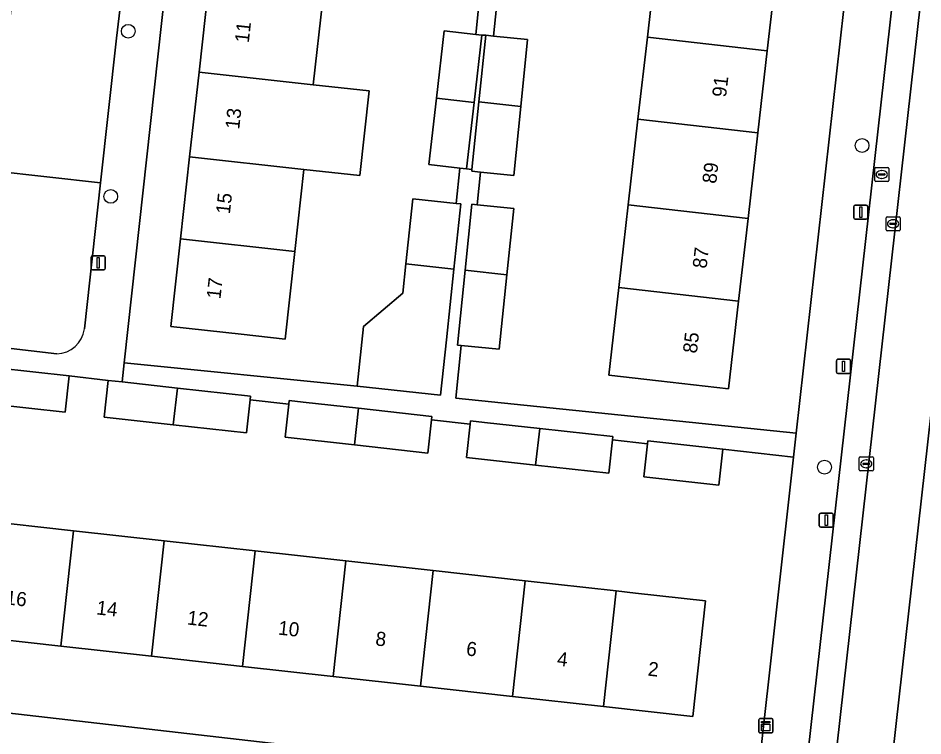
# Model space of a CAD drawing. Extents: x 161928 to 163071, y 386474 to 387428.
# Drawn here: x 162242.7 to 162306.8, y 387045.6 to 387096.5 of the extents above; entities that cross this region are included whole.
import ezdxf

# ---------------------------------------------------------------- set-up
doc = ezdxf.new("R2010")
doc.units = 0
for name, color, linetype in [('IMGEO_Berm_groen', 7, 'Continuous'), ('IMGEO_Boom', 7, 'Continuous'), ('IMGEO_Erf', 7, 'Continuous'), ('IMGEO_Kast', 7, 'Continuous'), ('IMGEO_Kolk', 7, 'Continuous'), ('IMGEO_Lichtmast', 7, 'Continuous'), ('IMGEO_Pand', 7, 'Continuous'), ('IMGEO_Pand_nummerreeks', 7, 'Continuous'), ('IMGEO_Parkeervlak_open', 7, 'Continuous'), ('IMGEO_Rijbaan_lokaal_open', 7, 'Continuous'), ('IMGEO_Rioolput', 7, 'Continuous'), ('IMGEO_Voetpad_open', 7, 'Continuous')]:
    doc.layers.add(name, color=color, linetype=linetype)

msp = doc.modelspace()

# ---------------------------------------------------------------- linework, layer by layer
at = {"layer": 'IMGEO_Berm_groen'}
msp.add_lwpolyline([(162314.145, 387128.5), (162311.81, 387107.808), (162314.374, 387107.497), (162312.248, 387088.459), (162309.685, 387088.77), (162301.966, 387020.029), (162304.536, 387019.704), (162302.547, 387001.835), (162299.988, 387002.128), (162298.102, 386985.188), (162297.872, 386983.131), (162309.248, 386981.919), (162309.501, 386984.314), (162317.157, 387053.732), (162314.56, 387054.058), (162316.518, 387071.683)], dxfattribs=at)
at = {"layer": 'IMGEO_Boom'}
for centre in [(162250.532, 387095.588), (162302.528, 387087.49), (162249.289, 387083.881), (162299.864, 387064.689)]:
    msp.add_circle(centre, 0.489, dxfattribs=at)
at = {"layer": 'IMGEO_Erf'}
for points in [[(162256.634, 387130.312), (162250.249, 387072.075), (162266.748, 387070.428), (162267.197, 387074.654), (162269.978, 387077.034), (162270.199, 387079.111), (162270.688, 387083.709), (162273.758, 387083.382), (162274.026, 387085.889), (162271.837, 387086.14), (162272.377, 387090.838), (162272.925, 387095.619), (162275.154, 387095.364), (162275.388, 387097.691), (162272.575, 387097.974), (162273.074, 387102.935)], [(162276.622, 387097.296), (162276.413, 387095.248), (162278.829, 387095.001), (162278.344, 387090.252), (162277.843, 387085.36), (162275.495, 387085.601), (162275.259, 387083.297), (162277.845, 387083.032), (162277.362, 387078.319), (162276.822, 387073.043), (162274.121, 387073.32), (162273.737, 387069.581), (162297.867, 387067.105), (162301.491, 387099.547)], [(162274.489, 387065.371), (162274.752, 387067.744), (162272.012, 387068.047), (162271.751, 387065.689), (162266.558, 387066.262), (162261.653, 387066.804), (162261.914, 387069.165), (162259.176, 387069.468), (162258.916, 387067.123), (162253.723, 387067.696), (162248.818, 387068.238), (162249.106, 387070.839), (162246.341, 387071.169), (162246.055, 387068.577), (162240.889, 387069.147)], [(162295.188, 387043.126), (162297.677, 387065.408), (162292.667, 387065.968), (162292.38, 387063.408), (162287.066, 387064.003), (162287.329, 387066.347), (162284.849, 387066.625), (162284.587, 387064.256), (162279.394, 387064.829), (162274.489, 387065.371)], [(162239.898, 387060.935), (162246.651, 387060.185), (162253.084, 387059.471), (162259.526, 387058.756), (162265.958, 387058.041), (162272.142, 387057.355), (162278.665, 387056.631), (162285.114, 387055.914), (162286.469, 387055.764), (162291.438, 387055.212), (162290.528, 387047.022), (162284.204, 387047.724), (162277.756, 387048.44), (162271.232, 387049.164), (162265.049, 387049.851), (162258.616, 387050.565), (162252.174, 387051.28), (162245.742, 387051.995), (162238.988, 387052.744)], [(162202.596, 387051.794), (162288.423, 387041.928)]]:
    msp.add_lwpolyline(points, dxfattribs=at)
for points in [[(162263.64, 387091.803), (162267.602, 387091.365), (162266.94, 387085.364), (162262.98, 387085.802), (162262.337, 387079.978), (162261.652, 387073.769), (162258.523, 387074.114), (162253.553, 387074.663), (162254.238, 387080.871), (162254.881, 387086.696), (162255.544, 387092.697), (162256.212, 387098.751), (162256.876, 387104.764), (162257.542, 387110.801), (162258.195, 387116.718), (162258.868, 387122.819), (162259.528, 387128.795), (162267.627, 387127.901), (162267.079, 387122.932), (162266.968, 387121.925), (162266.294, 387115.824), (162265.641, 387109.907), (162264.974, 387103.87), (162264.309, 387097.857)], [(162288.012, 387101.294), (162288.709, 387107.398), (162289.395, 387113.41), (162290.082, 387119.436), (162290.191, 387120.387), (162290.758, 387125.354), (162299.25, 387124.385), (162298.574, 387118.466), (162297.887, 387112.441), (162297.201, 387106.428), (162296.504, 387100.324), (162295.805, 387094.201), (162295.142, 387088.393), (162294.449, 387082.317), (162293.779, 387076.446), (162293.072, 387070.251), (162288.105, 387070.818), (162284.58, 387071.22), (162285.287, 387077.415), (162285.957, 387083.286), (162286.65, 387089.363), (162287.313, 387095.17)], [(162275.375, 387090.591), (162275.857, 387095.305), (162275.581, 387095.315), (162275.034, 387090.545), (162274.493, 387085.835), (162274.884, 387085.795)]]:
    msp.add_lwpolyline(points, close=True, dxfattribs=at)
at = {"layer": 'IMGEO_Kast'}
for p, q in [((162295.206, 387045.935), (162295.206, 387046.776)), ((162295.206, 387046.776), (162295.206, 387045.935)), ((162295.281, 387046.86), (162296.122, 387046.86)), ((162296.122, 387046.86), (162295.281, 387046.86)), ((162296.206, 387046.785), (162296.206, 387045.944)), ((162296.206, 387045.944), (162296.206, 387046.785)), ((162296.131, 387045.86), (162295.29, 387045.86)), ((162295.29, 387045.86), (162296.131, 387045.86))]:
    msp.add_line(p, q, dxfattribs=at)
for points in [[(162295.401, 387046.65), (162296.001, 387046.65), (162296.001, 387046.565), (162295.401, 387046.565), (162295.401, 387046.65)], [(162295.401, 387046.475), (162296.001, 387046.475), (162296.001, 387045.986), (162295.401, 387045.986), (162295.401, 387046.475)]]:
    msp.add_lwpolyline(points, dxfattribs=at)
msp.add_circle((162295.485, 387046.324), 0.0377, dxfattribs=at)
for centre, start, end in [((162295.284, 387046.782), 92.4484, 184.28452), ((162295.284, 387046.782), 92.4484, 184.28452), ((162296.128, 387046.782), 2.4484, 94.28452), ((162296.128, 387046.782), 2.4484, 94.28452), ((162295.284, 387045.938), 182.4484, 274.28452), ((162295.284, 387045.938), 182.4484, 274.28452), ((162296.128, 387045.938), 272.4484, 4.28452), ((162296.128, 387045.938), 272.4484, 4.28452)]:
    msp.add_arc(centre, 0.0779, start, end, dxfattribs=at)
at = {"layer": 'IMGEO_Kolk'}
for p, q in [((162304.303, 387082.443), (162305.155, 387082.443)), ((162304.228, 387081.517), (162304.228, 387082.369)), ((162304.487, 387081.937), (162304.487, 387081.949)), ((162304.925, 387081.9), (162304.527, 387081.9)), ((162304.53, 387081.986), (162304.928, 387081.986)), ((162304.716, 387082.223), (162304.741, 387082.223)), ((162304.971, 387081.949), (162304.971, 387081.937)), ((162305.229, 387082.369), (162305.229, 387081.517)), ((162305.155, 387081.443), (162304.303, 387081.443)), ((162304.739, 387081.663), (162304.714, 387081.663)), ((162302.327, 387064.5), (162302.327, 387065.352)), ((162302.402, 387065.426), (162303.254, 387065.426)), ((162302.815, 387065.206), (162302.84, 387065.206)), ((162303.328, 387065.352), (162303.328, 387064.5)), ((162302.586, 387064.92), (162302.586, 387064.932)), ((162303.024, 387064.883), (162302.626, 387064.883)), ((162302.629, 387064.969), (162303.027, 387064.969)), ((162302.838, 387064.646), (162302.813, 387064.646)), ((162303.07, 387064.932), (162303.07, 387064.92)), ((162303.254, 387064.426), (162302.402, 387064.426))]:
    msp.add_line(p, q, dxfattribs=at)
for points in [[(162304.303, 387082.443), (162305.155, 387082.443)], [(162304.228, 387081.517), (162304.228, 387082.369)], [(162305.229, 387082.369), (162305.229, 387081.517)], [(162305.155, 387081.443), (162304.303, 387081.443)], [(162302.327, 387064.5), (162302.327, 387065.352)], [(162302.402, 387065.426), (162303.254, 387065.426)], [(162303.328, 387065.352), (162303.328, 387064.5)], [(162303.254, 387064.426), (162302.402, 387064.426)]]:
    msp.add_lwpolyline(points, dxfattribs=at)
for centre, radius, start, end in [((162304.305, 387082.367), 0.0765, 91.55205, 178.44795), ((162304.305, 387082.367), 0.0765, 91.55205, 178.44795), ((162305.153, 387082.367), 0.0765, 1.55205, 88.44795), ((162305.153, 387082.367), 0.0765, 1.55205, 88.44795), ((162304.527, 387081.946), 0.0403, 85.87752, 175.75265), ((162304.524, 387081.936), 0.0366, 178.93798, 274.71019), ((162304.928, 387081.943), 0.043, 264.86636, 352.45326), ((162304.932, 387081.948), 0.0386, 1.73085, 96.63898), ((162304.305, 387081.519), 0.0765, 181.55205, 268.44795), ((162304.305, 387081.519), 0.0765, 181.55205, 268.44795), ((162305.153, 387081.519), 0.0765, 271.55205, 358.44795), ((162305.153, 387081.519), 0.0765, 271.55205, 358.44795), ((162302.404, 387065.35), 0.0765, 91.55205, 178.44795), ((162302.404, 387065.35), 0.0765, 91.55205, 178.44795), ((162303.252, 387065.35), 0.0765, 1.55205, 88.44795), ((162303.252, 387065.35), 0.0765, 1.55205, 88.44795), ((162302.404, 387064.502), 0.0765, 181.55205, 268.44795), ((162302.404, 387064.502), 0.0765, 181.55205, 268.44795), ((162302.626, 387064.929), 0.0403, 85.87752, 175.75265), ((162302.623, 387064.919), 0.0366, 178.93798, 274.71019), ((162303.027, 387064.926), 0.043, 264.86636, 352.45326), ((162303.031, 387064.931), 0.0386, 1.73085, 96.63898), ((162303.252, 387064.502), 0.0765, 271.55205, 358.44795), ((162303.252, 387064.502), 0.0765, 271.55205, 358.44795)]:
    msp.add_arc(centre, radius, start, end, dxfattribs=at)
for centre, major_axis, ratio, start_param, end_param in [((162304.715, 387081.943), (-0.387, 0.002), 0.722429, 4.712389, 7.853982), ((162304.74, 387081.943), (-0.39, 0.002), 0.717154, 1.570796, 4.712389), ((162302.814, 387064.926), (-0.387, 0.002), 0.722429, 4.712389, 7.853982), ((162302.839, 387064.926), (-0.39, 0.002), 0.717154, 1.570796, 4.712389)]:
    msp.add_ellipse(centre, major_axis=major_axis, ratio=ratio, start_param=start_param, end_param=end_param, dxfattribs=at)
at = {"layer": 'IMGEO_Lichtmast'}
for p, q in [((162301.939, 387082.359), (162301.939, 387083.159)), ((162301.939, 387083.159), (162301.939, 387082.359)), ((162302.039, 387083.259), (162302.829, 387083.259)), ((162302.829, 387083.259), (162302.039, 387083.259)), ((162302.929, 387083.159), (162302.929, 387082.359)), ((162302.929, 387082.359), (162302.929, 387083.159)), ((162302.829, 387082.259), (162302.039, 387082.259)), ((162302.039, 387082.259), (162302.829, 387082.259)), ((162247.904, 387078.766), (162247.904, 387079.566)), ((162247.904, 387079.566), (162247.904, 387078.766)), ((162248.004, 387079.666), (162248.794, 387079.666)), ((162248.794, 387079.666), (162248.004, 387079.666)), ((162248.894, 387079.566), (162248.894, 387078.766)), ((162248.894, 387078.766), (162248.894, 387079.566)), ((162248.794, 387078.666), (162248.004, 387078.666)), ((162248.004, 387078.666), (162248.794, 387078.666)), ((162300.721, 387071.434), (162300.721, 387072.234)), ((162300.721, 387072.234), (162300.721, 387071.434)), ((162300.821, 387072.334), (162301.611, 387072.334)), ((162301.611, 387072.334), (162300.821, 387072.334)), ((162301.711, 387072.234), (162301.711, 387071.434)), ((162301.711, 387071.434), (162301.711, 387072.234)), ((162301.611, 387071.334), (162300.821, 387071.334)), ((162300.821, 387071.334), (162301.611, 387071.334)), ((162299.498, 387060.535), (162299.498, 387061.335)), ((162299.498, 387061.335), (162299.498, 387060.535)), ((162299.598, 387061.435), (162300.388, 387061.435)), ((162300.388, 387061.435), (162299.598, 387061.435)), ((162300.488, 387061.335), (162300.488, 387060.535)), ((162300.488, 387060.535), (162300.488, 387061.335)), ((162300.388, 387060.435), (162299.598, 387060.435)), ((162299.598, 387060.435), (162300.388, 387060.435))]:
    msp.add_line(p, q, dxfattribs=at)
for points in [[(162302.359, 387083.134), (162302.509, 387083.134), (162302.509, 387082.384), (162302.359, 387082.384), (162302.359, 387083.134)], [(162248.324, 387079.541), (162248.474, 387079.541), (162248.474, 387078.791), (162248.324, 387078.791), (162248.324, 387079.541)], [(162301.141, 387072.209), (162301.291, 387072.209), (162301.291, 387071.459), (162301.141, 387071.459), (162301.141, 387072.209)], [(162299.918, 387061.31), (162300.068, 387061.31), (162300.068, 387060.56), (162299.918, 387060.56), (162299.918, 387061.31)]]:
    msp.add_lwpolyline(points, dxfattribs=at)
for centre, start, end in [((162302.039, 387083.159), 90, 180), ((162302.039, 387083.159), 90, 180), ((162302.829, 387083.159), 0, 90), ((162302.829, 387083.159), 360, 90), ((162302.039, 387082.359), 180, 270), ((162302.039, 387082.359), 180, 270), ((162302.829, 387082.359), 270, 0), ((162302.829, 387082.359), 270, 0), ((162248.004, 387079.566), 90, 180), ((162248.004, 387079.566), 90, 180), ((162248.794, 387079.566), 0, 90), ((162248.794, 387079.566), 360, 90), ((162248.004, 387078.766), 180, 270), ((162248.004, 387078.766), 180, 270), ((162248.794, 387078.766), 270, 0), ((162248.794, 387078.766), 270, 0), ((162300.821, 387072.234), 90, 180), ((162300.821, 387072.234), 90, 180), ((162301.611, 387072.234), 0, 90), ((162301.611, 387072.234), 360, 90), ((162300.821, 387071.434), 180, 270), ((162300.821, 387071.434), 180, 270), ((162301.611, 387071.434), 270, 0), ((162301.611, 387071.434), 270, 0), ((162299.598, 387061.335), 90, 180), ((162299.598, 387061.335), 90, 180), ((162300.388, 387061.335), 0, 90), ((162300.388, 387061.335), 360, 90), ((162299.598, 387060.535), 180, 270), ((162299.598, 387060.535), 180, 270), ((162300.388, 387060.535), 270, 0), ((162300.388, 387060.535), 270, 0)]:
    msp.add_arc(centre, 0.1, start, end, dxfattribs=at)
at = {"layer": 'IMGEO_Pand'}
for points in [[(162288.012, 387101.294), (162287.313, 387095.17), (162295.805, 387094.201), (162296.504, 387100.324)], [(162263.64, 387091.803), (162264.309, 387097.857), (162256.212, 387098.751), (162255.544, 387092.697)], [(162275.581, 387095.315), (162275.154, 387095.364), (162272.925, 387095.619), (162272.377, 387090.838), (162275.034, 387090.545)], [(162278.829, 387095.001), (162276.413, 387095.248), (162275.857, 387095.305), (162275.375, 387090.591), (162278.344, 387090.252)], [(162295.142, 387088.393), (162295.805, 387094.201), (162287.313, 387095.17), (162286.65, 387089.363)], [(162267.602, 387091.365), (162263.64, 387091.803), (162255.544, 387092.697), (162254.881, 387086.696), (162262.98, 387085.802), (162266.94, 387085.364)], [(162275.034, 387090.545), (162272.377, 387090.838), (162271.837, 387086.14), (162274.026, 387085.889), (162274.493, 387085.835)], [(162278.344, 387090.252), (162275.375, 387090.591), (162274.884, 387085.795), (162274.871, 387085.665), (162275.495, 387085.601), (162277.843, 387085.36)], [(162286.65, 387089.363), (162285.957, 387083.286), (162294.449, 387082.317), (162295.142, 387088.393)], [(162254.881, 387086.696), (162254.238, 387080.871), (162262.337, 387079.978), (162262.98, 387085.802)], [(162274.094, 387083.346), (162273.758, 387083.382), (162270.688, 387083.709), (162270.199, 387079.111), (162273.603, 387078.736)], [(162277.845, 387083.032), (162275.259, 387083.297), (162274.872, 387083.337), (162274.393, 387078.658), (162277.362, 387078.319)], [(162293.779, 387076.446), (162294.449, 387082.317), (162285.957, 387083.286), (162285.287, 387077.415)], [(162254.238, 387080.871), (162253.553, 387074.663), (162258.523, 387074.114), (162261.652, 387073.769), (162262.337, 387079.978)], [(162273.603, 387078.736), (162270.199, 387079.111), (162269.978, 387077.034), (162267.197, 387074.654), (162266.748, 387070.428), (162272.654, 387069.8), (162273.07, 387073.717)], [(162277.362, 387078.319), (162274.393, 387078.658), (162273.849, 387073.348), (162274.121, 387073.32), (162276.822, 387073.043)], [(162285.287, 387077.415), (162284.58, 387071.22), (162288.105, 387070.818), (162293.072, 387070.251), (162293.779, 387076.446)], [(162241.177, 387071.739), (162240.889, 387069.147), (162246.055, 387068.577), (162246.341, 387071.169)], [(162249.106, 387070.839), (162248.818, 387068.238), (162253.723, 387067.696), (162254.012, 387070.297), (162250.101, 387070.729)], [(162259.176, 387069.468), (162259.204, 387069.724), (162254.012, 387070.297), (162253.723, 387067.696), (162258.916, 387067.123)], [(162266.847, 387068.863), (162262.936, 387069.295), (162261.941, 387069.405), (162261.914, 387069.165), (162261.653, 387066.804), (162266.558, 387066.262)], [(162272.012, 387068.047), (162272.039, 387068.29), (162266.847, 387068.863), (162266.558, 387066.262), (162271.751, 387065.689)], [(162279.683, 387067.43), (162275.772, 387067.862), (162274.777, 387067.972), (162274.752, 387067.744), (162274.489, 387065.371), (162279.394, 387064.829)], [(162284.849, 387066.625), (162284.875, 387066.857), (162279.683, 387067.43), (162279.394, 387064.829), (162284.587, 387064.256)], [(162292.667, 387065.968), (162287.353, 387066.563), (162287.329, 387066.347), (162287.066, 387064.003), (162292.38, 387063.408)], [(162246.651, 387060.185), (162239.898, 387060.935), (162238.988, 387052.744), (162245.742, 387051.995)], [(162245.742, 387051.995), (162252.174, 387051.28), (162253.084, 387059.471), (162246.651, 387060.185)], [(162252.174, 387051.28), (162258.616, 387050.565), (162259.526, 387058.756), (162253.084, 387059.471)], [(162265.958, 387058.041), (162259.526, 387058.756), (162258.616, 387050.565), (162265.049, 387049.851)], [(162272.142, 387057.355), (162265.958, 387058.041), (162265.049, 387049.851), (162271.232, 387049.164)], [(162278.665, 387056.631), (162272.142, 387057.355), (162271.232, 387049.164), (162277.756, 387048.44)], [(162277.756, 387048.44), (162284.204, 387047.724), (162285.114, 387055.914), (162278.665, 387056.631)], [(162284.204, 387047.724), (162290.528, 387047.022), (162291.438, 387055.212), (162286.469, 387055.764), (162285.114, 387055.914)]]:
    msp.add_lwpolyline(points, close=True, dxfattribs=at)
at = {"layer": 'IMGEO_Parkeervlak_open'}
for points in [[(162300.517, 387042.959), (162309.861, 387125.998)], [(162307.745, 387125.029), (162298.684, 387044.352)], [(162243.864, 387112.171), (162240.937, 387085.688), (162248.567, 387084.852), (162249.696, 387095.101), (162251.144, 387107.229)], [(162247.425, 387074.489), (162248.567, 387084.852), (162240.937, 387085.688), (162239.58, 387073.412), (162245.458, 387072.725)]]:
    msp.add_lwpolyline(points, dxfattribs=at)
msp.add_arc((162245.421, 387074.745), 2.02, 271.04729, 352.72404, dxfattribs=at)
at = {"layer": 'IMGEO_Rijbaan_lokaal_open'}
for points in [[(162314.145, 387128.5), (162315.714, 387142.532), (162315.978, 387144.787), (162316.222, 387146.882), (162320.968, 387189.478), (162322.961, 387207.382), (162328.575, 387257.733), (162324.595, 387258.179), (162324.485, 387257.3), (162314.527, 387167.729), (162311.851, 387143.8), (162310.201, 387129.087), (162309.861, 387125.998), (162300.517, 387042.959), (162300.407, 387041.864)], [(162298.5, 387024.808), (162298.15, 387021.823), (162295.968, 387002.165), (162294.227, 386986.475), (162294.124, 386985.61), (162298.102, 386985.188), (162299.988, 387002.128), (162301.966, 387020.029), (162309.685, 387088.77), (162311.81, 387107.808), (162314.145, 387128.5)]]:
    msp.add_lwpolyline(points, dxfattribs=at)
at = {"layer": 'IMGEO_Rioolput'}
for p, q in [((162303.422, 387085.01), (162303.422, 387085.862)), ((162303.497, 387085.936), (162304.349, 387085.936)), ((162303.91, 387085.716), (162303.935, 387085.716)), ((162304.423, 387085.862), (162304.423, 387085.01)), ((162303.681, 387085.43), (162303.681, 387085.442)), ((162304.119, 387085.393), (162303.721, 387085.393)), ((162303.724, 387085.479), (162304.122, 387085.479)), ((162303.933, 387085.156), (162303.908, 387085.156)), ((162304.165, 387085.442), (162304.165, 387085.43)), ((162304.349, 387084.936), (162303.497, 387084.936))]:
    msp.add_line(p, q, dxfattribs=at)
for points in [[(162303.422, 387085.01), (162303.422, 387085.862)], [(162303.497, 387085.936), (162304.349, 387085.936)], [(162304.423, 387085.862), (162304.423, 387085.01)], [(162304.349, 387084.936), (162303.497, 387084.936)]]:
    msp.add_lwpolyline(points, dxfattribs=at)
for centre, radius, start, end in [((162303.499, 387085.86), 0.0765, 91.55205, 178.44795), ((162303.499, 387085.86), 0.0765, 91.55205, 178.44795), ((162304.347, 387085.86), 0.0765, 1.55205, 88.44795), ((162304.347, 387085.86), 0.0765, 1.55205, 88.44795), ((162303.499, 387085.012), 0.0765, 181.55205, 268.44795), ((162303.499, 387085.012), 0.0765, 181.55205, 268.44795), ((162303.721, 387085.439), 0.0403, 85.87752, 175.75265), ((162303.718, 387085.429), 0.0366, 178.93798, 274.71019), ((162304.122, 387085.436), 0.043, 264.86636, 352.45326), ((162304.126, 387085.441), 0.0386, 1.73085, 96.63898), ((162304.347, 387085.012), 0.0765, 271.55205, 358.44795), ((162304.347, 387085.012), 0.0765, 271.55205, 358.44795)]:
    msp.add_arc(centre, radius, start, end, dxfattribs=at)
for centre, major_axis, ratio, start_param, end_param in [((162303.909, 387085.436), (-0.387, 0.002), 0.722429, 4.712389, 7.853982), ((162303.934, 387085.436), (-0.39, 0.002), 0.717154, 1.570796, 4.712389)]:
    msp.add_ellipse(centre, major_axis=major_axis, ratio=ratio, start_param=start_param, end_param=end_param, dxfattribs=at)
at = {"layer": 'IMGEO_Voetpad_open'}
for points in [[(162245.458, 387072.725), (162239.58, 387073.412), (162239.417, 387071.933), (162241.177, 387071.739), (162246.341, 387071.169), (162249.106, 387070.839), (162250.101, 387070.729), (162250.249, 387072.075), (162256.634, 387130.312)], [(162304.929, 387130.235), (162304.407, 387124.9), (162301.553, 387099.54), (162301.491, 387099.547), (162297.867, 387067.105), (162297.677, 387065.408), (162295.188, 387043.126), (162294.536, 387036.209)], [(162298.684, 387044.352), (162307.745, 387125.029)], [(162251.144, 387107.229), (162249.696, 387095.101), (162248.567, 387084.852), (162247.425, 387074.489)], [(162275.388, 387097.691), (162275.154, 387095.364), (162275.581, 387095.315), (162275.857, 387095.305), (162276.413, 387095.248), (162276.622, 387097.296)], [(162292.928, 387041.432), (162288.423, 387041.928), (162202.596, 387051.794)]]:
    msp.add_lwpolyline(points, dxfattribs=at)
msp.add_lwpolyline([(162274.121, 387073.32), (162273.849, 387073.348), (162274.393, 387078.658), (162274.872, 387083.337), (162275.259, 387083.297), (162275.495, 387085.601), (162274.871, 387085.665), (162274.884, 387085.795), (162274.493, 387085.835), (162274.026, 387085.889), (162273.758, 387083.382), (162274.094, 387083.346), (162273.603, 387078.736), (162273.07, 387073.717), (162272.654, 387069.8), (162266.748, 387070.428), (162250.249, 387072.075), (162250.101, 387070.729), (162254.012, 387070.297), (162259.204, 387069.724), (162259.176, 387069.468), (162261.914, 387069.165), (162261.941, 387069.405), (162262.936, 387069.295), (162266.847, 387068.863), (162272.039, 387068.29), (162272.012, 387068.047), (162274.752, 387067.744), (162274.777, 387067.972), (162275.772, 387067.862), (162279.683, 387067.43), (162284.875, 387066.857), (162284.849, 387066.625), (162287.329, 387066.347), (162287.353, 387066.563), (162292.667, 387065.968), (162297.677, 387065.408), (162297.867, 387067.105), (162273.737, 387069.581)], close=True, dxfattribs=at)
msp.add_arc((162245.421, 387074.745), 2.02, 271.04729, 352.72404, dxfattribs=at)

# ---------------------------------------------------------------- texts
at = {"layer": 'IMGEO_Pand_nummerreeks'}
for s, rotation, p in [('11', 83.70128, (162259.069, 387094.737)), ('91', 83.48933, (162292.89, 387090.88)), ('13', 83.7034, (162258.392, 387088.61)), ('89', 83.48933, (162292.191, 387084.753)), ('15', 83.70128, (162257.728, 387082.595)), ('87', 83.48933, (162291.504, 387078.738)), ('17', 83.70128, (162257.064, 387076.58)), ('85', 83.48933, (162290.818, 387072.723)), ('16', 353.66447, (162241.803, 387054.967)), ('14', 353.66447, (162248.239, 387054.252)), ('12', 353.66447, (162254.672, 387053.538)), ('10', 353.66447, (162261.115, 387052.823)), ('8', 353.66447, (162268.009, 387052.057)), ('6', 353.66447, (162274.441, 387051.344)), ('4', 353.66447, (162280.878, 387050.629)), ('2', 353.66447, (162287.312, 387049.915))]:
    msp.add_text(s, height=1, rotation=rotation, dxfattribs=at).set_placement(p)

doc.saveas('drawing.dxf')
